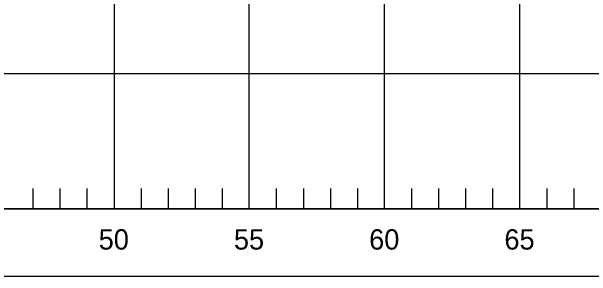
# Model space of a CAD drawing. Extents: x 1578769 to 1579225, y 724002 to 724828.
# Drawn here: x 1578871.35 to 1578892.79, y 724249.64 to 724259.42 of the extents above; entities that cross this region are included whole.
import ezdxf

# ---------------------------------------------------------------- set-up
doc = ezdxf.new("R2010")
doc.units = 0
for name, color, linetype in [('1', 7, 'Continuous'), ('Default', 7, 'Continuous'), ('Old_Level_1', 7, 'Continuous'), ('Old_Level_41', 7, 'Continuous'), ('Old_Level_42', 7, 'Continuous')]:
    doc.layers.add(name, color=color, linetype=linetype)

msp = doc.modelspace()

# ---------------------------------------------------------------- linework, layer by layer
at = {"layer": 'Default'}
msp.add_line((1578825.136, 724252.141), (1579225.136, 724252.141), dxfattribs=at)
at = {"layer": 'Old_Level_1'}
for points in [[(1578820.135, 724284.641), (1578927.635, 724284.641), (1578927.635, 724249.641), (1578820.135, 724249.641)], [(1578825.135, 724282.141), (1578925.135, 724282.141), (1578925.135, 724252.141), (1578825.135, 724252.141)]]:
    msp.add_lwpolyline(points, close=True, dxfattribs=at)
at = {"layer": 'Old_Level_41'}
for p, q in [((1578875.135, 724282.141), (1578875.135, 724252.141)), ((1578880.135, 724252.141), (1578880.135, 724282.141)), ((1578885.135, 724252.141), (1578885.135, 724282.141)), ((1578890.135, 724252.141), (1578890.135, 724282.141))]:
    msp.add_line(p, q, dxfattribs=at)
msp.add_lwpolyline([(1578825.135, 724257.141), (1578925.135, 724257.141)], dxfattribs=at)
at = {"layer": 'Old_Level_42'}
for p, q in [((1578872.135, 724252.891), (1578872.135, 724252.141)), ((1578873.135, 724252.891), (1578873.135, 724252.141)), ((1578874.135, 724252.891), (1578874.135, 724252.141)), ((1578876.135, 724252.891), (1578876.135, 724252.141)), ((1578877.135, 724252.891), (1578877.135, 724252.141)), ((1578878.135, 724252.891), (1578878.135, 724252.141)), ((1578879.135, 724252.891), (1578879.135, 724252.141)), ((1578881.135, 724252.891), (1578881.135, 724252.141)), ((1578882.135, 724252.891), (1578882.135, 724252.141)), ((1578883.135, 724252.891), (1578883.135, 724252.141)), ((1578884.135, 724252.891), (1578884.135, 724252.141)), ((1578886.135, 724252.891), (1578886.135, 724252.141)), ((1578887.135, 724252.891), (1578887.135, 724252.141)), ((1578888.135, 724252.891), (1578888.135, 724252.141)), ((1578889.135, 724252.891), (1578889.135, 724252.141)), ((1578891.135, 724252.891), (1578891.135, 724252.141)), ((1578892.135, 724252.891), (1578892.135, 724252.141))]:
    msp.add_line(p, q, dxfattribs=at)

# ---------------------------------------------------------------- texts
at = {"layer": '1'}
for s, p in [('50', (1578874.569, 724250.631)), ('55', (1578879.569, 724250.631)), ('60', (1578884.569, 724250.631)), ('65', (1578889.569, 724250.631))]:
    msp.add_text(s, height=0.75, dxfattribs=at).set_placement(p)

doc.saveas('drawing.dxf')
